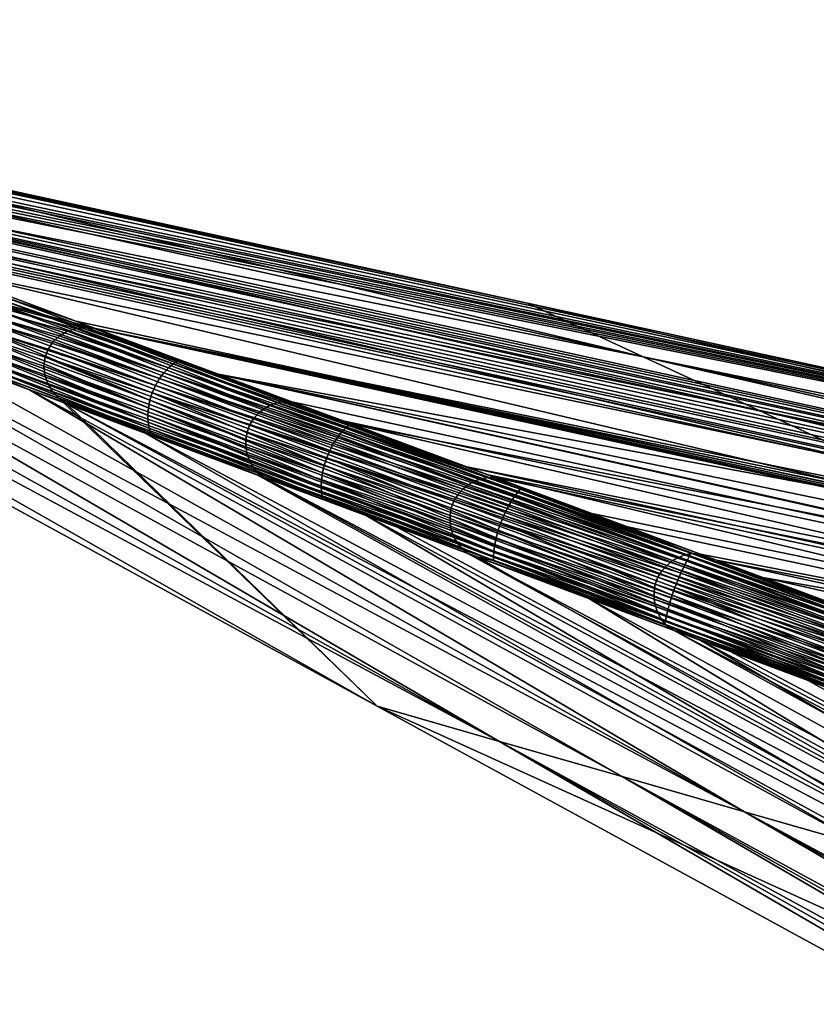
# Model space of a CAD drawing. Header units: millimetres. Extents: x -208 to -25, y 23 to 205.
# Tile 328 of 635: x -190 to -176, y 130 to 147. Entities that reach past the tile are written whole.
import ezdxf

# ---------------------------------------------------------------- set-up
doc = ezdxf.new("R2010")
doc.units = ezdxf.units.MM
doc.header["$LTSCALE"] = 65.185185
for name, color, linetype in [('186', 7, 'CONTINUOUS'), ('189', 7, 'CONTINUOUS'), ('233', 7, 'CONTINUOUS'), ('319', 7, 'CONTINUOUS'), ('379', 7, 'CONTINUOUS'), ('384', 7, 'CONTINUOUS'), ('385', 7, 'CONTINUOUS'), ('444', 7, 'CONTINUOUS'), ('445', 7, 'CONTINUOUS')]:
    doc.layers.add(name, color=color, linetype=linetype)

msp = doc.modelspace()

# ---------------------------------------------------------------- linework, layer by layer
at = {"layer": '186', "linetype": 'CONTINUOUS'}
msp.add_3dface([(-175.766, 159, 50.715), (-147.757, 144.072, 56.24), (-177.577, 160.357, 56.24), (-175.766, 159, 50.715)], dxfattribs=at)
at = {"layer": '189', "linetype": 'CONTINUOUS'}
for points in [[(-186.104, 140.478, 50.715), (-155.025, 134.046, 56.24), (-188.225, 141.27, 56.24), (-186.104, 140.478, 50.715)], [(-153.511, 133.219, 47.588), (-155.025, 134.046, 56.24), (-186.104, 140.478, 50.715), (-153.511, 133.219, 47.588)], [(-184.854, 140.011, 47.46), (-153.511, 133.219, 47.588), (-186.104, 140.478, 50.715), (-184.854, 140.011, 47.46)], [(-183.981, 139.686, 45.189), (-153.511, 133.219, 47.588), (-184.854, 140.011, 47.46), (-183.981, 139.686, 45.189)], [(-181.856, 138.894, 39.663), (-153.511, 133.219, 47.588), (-183.981, 139.686, 45.189), (-181.856, 138.894, 39.663)], [(-151.992, 132.389, 38.882), (-153.511, 133.219, 47.588), (-181.856, 138.894, 39.663), (-151.992, 132.389, 38.882)], [(-181.352, 138.706, 38.352), (-151.992, 132.389, 38.882), (-181.856, 138.894, 39.663), (-181.352, 138.706, 38.352)], [(-179.715, 138.095, 34.087), (-151.992, 132.389, 38.882), (-181.352, 138.706, 38.352), (-179.715, 138.095, 34.087)], [(-177.849, 137.399, 29.222), (-151.992, 132.389, 38.882), (-179.715, 138.095, 34.087), (-177.849, 137.399, 29.222)], [(-177.576, 137.297, 28.51), (-151.992, 132.389, 38.882), (-177.849, 137.399, 29.222), (-177.576, 137.297, 28.51)], [(-150.927, 131.47, 26.954), (-151.992, 132.389, 38.882), (-177.576, 137.297, 28.51), (-150.927, 131.47, 26.954)], [(-175.496, 136.521, 23.083), (-150.927, 131.47, 26.954), (-177.576, 137.297, 28.51), (-175.496, 136.521, 23.083)]]:
    msp.add_3dface(points, dxfattribs=at)
at = {"layer": '233', "linetype": 'CONTINUOUS'}
for points in [[(-188.84, 141.145, 56.24), (-185.326, 139.899, 47.293), (-188.705, 141.224, 56.24), (-188.84, 141.145, 56.24)], [(-188.705, 141.224, 56.24), (-185.214, 139.961, 47.327), (-188.556, 141.271, 56.24), (-188.705, 141.224, 56.24)], [(-185.326, 139.899, 47.293), (-185.214, 139.961, 47.327), (-188.705, 141.224, 56.24), (-185.326, 139.899, 47.293)], [(-188.556, 141.271, 56.24), (-185.095, 140.002, 47.367), (-188.397, 141.286, 56.24), (-188.556, 141.271, 56.24)], [(-185.214, 139.961, 47.327), (-185.095, 140.002, 47.367), (-188.556, 141.271, 56.24), (-185.214, 139.961, 47.327)], [(-184.854, 140.011, 47.46), (-186.104, 140.478, 50.715), (-188.397, 141.286, 56.24), (-184.854, 140.011, 47.46)], [(-184.972, 140.02, 47.411), (-184.854, 140.011, 47.46), (-188.397, 141.286, 56.24), (-184.972, 140.02, 47.411)], [(-186.104, 140.478, 50.715), (-188.225, 141.27, 56.24), (-188.397, 141.286, 56.24), (-186.104, 140.478, 50.715)], [(-185.095, 140.002, 47.367), (-184.972, 140.02, 47.411), (-188.397, 141.286, 56.24), (-185.095, 140.002, 47.367)], [(-189.036, 140.915, 56.24), (-185.513, 139.722, 47.246), (-188.95, 141.043, 56.24), (-189.036, 140.915, 56.24)], [(-188.95, 141.043, 56.24), (-185.427, 139.819, 47.266), (-188.84, 141.145, 56.24), (-188.95, 141.043, 56.24)], [(-185.513, 139.722, 47.246), (-185.427, 139.819, 47.266), (-188.95, 141.043, 56.24), (-185.513, 139.722, 47.246)], [(-185.427, 139.819, 47.266), (-185.326, 139.899, 47.293), (-188.84, 141.145, 56.24), (-185.427, 139.819, 47.266)], [(-189.088, 140.776, 56.24), (-185.58, 139.613, 47.236), (-189.036, 140.915, 56.24), (-189.088, 140.776, 56.24)], [(-185.58, 139.613, 47.236), (-185.513, 139.722, 47.246), (-189.036, 140.915, 56.24), (-185.58, 139.613, 47.236)], [(-189.107, 140.623, 56.24), (-185.646, 139.366, 47.246), (-189.088, 140.776, 56.24), (-189.107, 140.623, 56.24)], [(-185.646, 139.366, 47.246), (-185.625, 139.493, 47.236), (-189.088, 140.776, 56.24), (-185.646, 139.366, 47.246)], [(-185.625, 139.493, 47.236), (-185.58, 139.613, 47.236), (-189.088, 140.776, 56.24), (-185.625, 139.493, 47.236)], [(-185.644, 139.237, 47.266), (-185.646, 139.366, 47.246), (-189.107, 140.623, 56.24), (-185.644, 139.237, 47.266)], [(-189.092, 140.473, 56.24), (-185.644, 139.237, 47.266), (-189.107, 140.623, 56.24), (-189.092, 140.473, 56.24)], [(-185.62, 139.11, 47.293), (-185.644, 139.237, 47.266), (-189.092, 140.473, 56.24), (-185.62, 139.11, 47.293)], [(-189.042, 140.325, 56.24), (-185.62, 139.11, 47.293), (-189.092, 140.473, 56.24), (-189.042, 140.325, 56.24)], [(-185.576, 138.99, 47.327), (-185.62, 139.11, 47.293), (-189.042, 140.325, 56.24), (-185.576, 138.99, 47.327)], [(-188.961, 140.19, 56.24), (-185.576, 138.99, 47.327), (-189.042, 140.325, 56.24), (-188.961, 140.19, 56.24)], [(-185.513, 138.881, 47.367), (-185.576, 138.99, 47.327), (-188.961, 140.19, 56.24), (-185.513, 138.881, 47.367)], [(-188.85, 140.074, 56.24), (-185.513, 138.881, 47.367), (-188.961, 140.19, 56.24), (-188.85, 140.074, 56.24)], [(-185.432, 138.788, 47.411), (-185.513, 138.881, 47.367), (-188.85, 140.074, 56.24), (-185.432, 138.788, 47.411)], [(-188.709, 139.974, 56.24), (-185.432, 138.788, 47.411), (-188.85, 140.074, 56.24), (-188.709, 139.974, 56.24)], [(-185.337, 138.716, 47.46), (-185.432, 138.788, 47.411), (-188.709, 139.974, 56.24), (-185.337, 138.716, 47.46)], [(-185.214, 139.961, 47.327), (-181.594, 138.696, 38.251), (-185.095, 140.002, 47.367), (-185.214, 139.961, 47.327)], [(-185.095, 140.002, 47.367), (-181.472, 138.714, 38.296), (-184.972, 140.02, 47.411), (-185.095, 140.002, 47.367)], [(-181.594, 138.696, 38.251), (-181.472, 138.714, 38.296), (-185.095, 140.002, 47.367), (-181.594, 138.696, 38.251)], [(-181.352, 138.706, 38.352), (-181.856, 138.894, 39.663), (-184.972, 140.02, 47.411), (-181.352, 138.706, 38.352)], [(-181.472, 138.714, 38.296), (-181.352, 138.706, 38.352), (-184.972, 140.02, 47.411), (-181.472, 138.714, 38.296)], [(-181.856, 138.894, 39.663), (-183.981, 139.686, 45.189), (-184.972, 140.02, 47.411), (-181.856, 138.894, 39.663)], [(-183.981, 139.686, 45.189), (-184.854, 140.011, 47.46), (-184.972, 140.02, 47.411), (-183.981, 139.686, 45.189)], [(-185.513, 139.722, 47.246), (-181.926, 138.513, 38.15), (-185.427, 139.819, 47.266), (-185.513, 139.722, 47.246)], [(-185.427, 139.819, 47.266), (-181.825, 138.593, 38.177), (-185.326, 139.899, 47.293), (-185.427, 139.819, 47.266)], [(-181.926, 138.513, 38.15), (-181.825, 138.593, 38.177), (-185.427, 139.819, 47.266), (-181.926, 138.513, 38.15)], [(-185.326, 139.899, 47.293), (-181.713, 138.655, 38.212), (-185.214, 139.961, 47.327), (-185.326, 139.899, 47.293)], [(-181.825, 138.593, 38.177), (-181.713, 138.655, 38.212), (-185.326, 139.899, 47.293), (-181.825, 138.593, 38.177)], [(-181.713, 138.655, 38.212), (-181.594, 138.696, 38.251), (-185.214, 139.961, 47.327), (-181.713, 138.655, 38.212)], [(-185.58, 139.613, 47.236), (-182.012, 138.416, 38.131), (-185.513, 139.722, 47.246), (-185.58, 139.613, 47.236)], [(-182.012, 138.416, 38.131), (-181.926, 138.513, 38.15), (-185.513, 139.722, 47.246), (-182.012, 138.416, 38.131)], [(-185.646, 139.366, 47.246), (-182.124, 138.187, 38.121), (-185.625, 139.493, 47.236), (-185.646, 139.366, 47.246)], [(-185.625, 139.493, 47.236), (-182.079, 138.307, 38.121), (-185.58, 139.613, 47.236), (-185.625, 139.493, 47.236)], [(-182.124, 138.187, 38.121), (-182.079, 138.307, 38.121), (-185.625, 139.493, 47.236), (-182.124, 138.187, 38.121)], [(-182.079, 138.307, 38.121), (-182.012, 138.416, 38.131), (-185.58, 139.613, 47.236), (-182.079, 138.307, 38.121)], [(-182.144, 138.06, 38.131), (-182.124, 138.187, 38.121), (-185.646, 139.366, 47.246), (-182.144, 138.06, 38.131)], [(-185.644, 139.237, 47.266), (-182.144, 138.06, 38.131), (-185.646, 139.366, 47.246), (-185.644, 139.237, 47.266)], [(-182.143, 137.931, 38.15), (-182.144, 138.06, 38.131), (-185.644, 139.237, 47.266), (-182.143, 137.931, 38.15)], [(-185.62, 139.11, 47.293), (-182.143, 137.931, 38.15), (-185.644, 139.237, 47.266), (-185.62, 139.11, 47.293)], [(-182.119, 137.804, 38.177), (-182.143, 137.931, 38.15), (-185.62, 139.11, 47.293), (-182.119, 137.804, 38.177)], [(-185.576, 138.99, 47.327), (-182.119, 137.804, 38.177), (-185.62, 139.11, 47.293), (-185.576, 138.99, 47.327)], [(-182.075, 137.684, 38.212), (-182.119, 137.804, 38.177), (-185.576, 138.99, 47.327), (-182.075, 137.684, 38.212)], [(-185.513, 138.881, 47.367), (-182.075, 137.684, 38.212), (-185.576, 138.99, 47.327), (-185.513, 138.881, 47.367)], [(-182.012, 137.575, 38.251), (-182.075, 137.684, 38.212), (-185.513, 138.881, 47.367), (-182.012, 137.575, 38.251)], [(-185.432, 138.788, 47.411), (-182.012, 137.575, 38.251), (-185.513, 138.881, 47.367), (-185.432, 138.788, 47.411)], [(-181.931, 137.482, 38.296), (-182.012, 137.575, 38.251), (-185.432, 138.788, 47.411), (-181.931, 137.482, 38.296)], [(-185.337, 138.716, 47.46), (-181.931, 137.482, 38.296), (-185.432, 138.788, 47.411), (-185.337, 138.716, 47.46)], [(-183.048, 137.862, 41.505), (-181.931, 137.482, 38.296), (-185.337, 138.716, 47.46), (-183.048, 137.862, 41.505)], [(-181.825, 138.593, 38.177), (-178.215, 137.35, 29.095), (-181.713, 138.655, 38.212), (-181.825, 138.593, 38.177)], [(-181.713, 138.655, 38.212), (-178.096, 137.391, 29.135), (-181.594, 138.696, 38.251), (-181.713, 138.655, 38.212)], [(-178.215, 137.35, 29.095), (-178.096, 137.391, 29.135), (-181.713, 138.655, 38.212), (-178.215, 137.35, 29.095)], [(-181.594, 138.696, 38.251), (-177.973, 137.409, 29.179), (-181.472, 138.714, 38.296), (-181.594, 138.696, 38.251)], [(-178.096, 137.391, 29.135), (-177.973, 137.409, 29.179), (-181.594, 138.696, 38.251), (-178.096, 137.391, 29.135)], [(-177.849, 137.399, 29.222), (-179.715, 138.095, 34.087), (-181.472, 138.714, 38.296), (-177.849, 137.399, 29.222)], [(-177.973, 137.409, 29.179), (-177.849, 137.399, 29.222), (-181.472, 138.714, 38.296), (-177.973, 137.409, 29.179)], [(-179.715, 138.095, 34.087), (-181.352, 138.706, 38.352), (-181.472, 138.714, 38.296), (-179.715, 138.095, 34.087)], [(-182.012, 138.416, 38.131), (-178.427, 137.207, 29.034), (-181.926, 138.513, 38.15), (-182.012, 138.416, 38.131)], [(-181.926, 138.513, 38.15), (-178.327, 137.288, 29.061), (-181.825, 138.593, 38.177), (-181.926, 138.513, 38.15)], [(-178.427, 137.207, 29.034), (-178.327, 137.288, 29.061), (-181.926, 138.513, 38.15), (-178.427, 137.207, 29.034)], [(-178.327, 137.288, 29.061), (-178.215, 137.35, 29.095), (-181.825, 138.593, 38.177), (-178.327, 137.288, 29.061)], [(-182.124, 138.187, 38.121), (-178.58, 137.002, 29.005), (-182.079, 138.307, 38.121), (-182.124, 138.187, 38.121)], [(-182.079, 138.307, 38.121), (-178.513, 137.111, 29.015), (-182.012, 138.416, 38.131), (-182.079, 138.307, 38.121)], [(-178.58, 137.002, 29.005), (-178.513, 137.111, 29.015), (-182.079, 138.307, 38.121), (-178.58, 137.002, 29.005)], [(-178.513, 137.111, 29.015), (-178.427, 137.207, 29.034), (-182.012, 138.416, 38.131), (-178.513, 137.111, 29.015)], [(-182.144, 138.06, 38.131), (-178.625, 136.882, 29.005), (-182.124, 138.187, 38.121), (-182.144, 138.06, 38.131)], [(-178.625, 136.882, 29.005), (-178.58, 137.002, 29.005), (-182.124, 138.187, 38.121), (-178.625, 136.882, 29.005)], [(-178.646, 136.755, 29.015), (-178.625, 136.882, 29.005), (-182.144, 138.06, 38.131), (-178.646, 136.755, 29.015)], [(-182.143, 137.931, 38.15), (-178.646, 136.755, 29.015), (-182.144, 138.06, 38.131), (-182.143, 137.931, 38.15)], [(-181.839, 137.411, 38.36), (-181.931, 137.482, 38.296), (-183.048, 137.862, 41.505), (-181.839, 137.411, 38.36)], [(-178.644, 136.626, 29.034), (-178.646, 136.755, 29.015), (-182.143, 137.931, 38.15), (-178.644, 136.626, 29.034)], [(-182.119, 137.804, 38.177), (-178.644, 136.626, 29.034), (-182.143, 137.931, 38.15), (-182.119, 137.804, 38.177)], [(-178.621, 136.5, 29.061), (-178.644, 136.626, 29.034), (-182.119, 137.804, 38.177), (-178.621, 136.5, 29.061)], [(-182.075, 137.684, 38.212), (-178.621, 136.5, 29.061), (-182.119, 137.804, 38.177), (-182.075, 137.684, 38.212)], [(-178.577, 136.379, 29.095), (-178.621, 136.5, 29.061), (-182.075, 137.684, 38.212), (-178.577, 136.379, 29.095)], [(-182.012, 137.575, 38.251), (-178.577, 136.379, 29.095), (-182.075, 137.684, 38.212), (-182.012, 137.575, 38.251)], [(-178.514, 136.27, 29.135), (-178.577, 136.379, 29.095), (-182.012, 137.575, 38.251), (-178.514, 136.27, 29.135)], [(-181.931, 137.482, 38.296), (-178.514, 136.27, 29.135), (-182.012, 137.575, 38.251), (-181.931, 137.482, 38.296)], [(-178.433, 136.177, 29.179), (-178.514, 136.27, 29.135), (-181.931, 137.482, 38.296), (-178.433, 136.177, 29.179)], [(-181.839, 137.411, 38.36), (-178.433, 136.177, 29.179), (-181.931, 137.482, 38.296), (-181.839, 137.411, 38.36)], [(-178.325, 136.1, 29.203), (-178.433, 136.177, 29.179), (-181.839, 137.411, 38.36), (-178.325, 136.1, 29.203)], [(-178.427, 137.207, 29.034), (-174.832, 135.984, 19.943), (-178.327, 137.288, 29.061), (-178.427, 137.207, 29.034)], [(-178.327, 137.288, 29.061), (-174.72, 136.046, 19.977), (-178.215, 137.35, 29.095), (-178.327, 137.288, 29.061)], [(-174.832, 135.984, 19.943), (-174.72, 136.046, 19.977), (-178.327, 137.288, 29.061), (-174.832, 135.984, 19.943)], [(-178.215, 137.35, 29.095), (-174.601, 136.087, 20.017), (-178.096, 137.391, 29.135), (-178.215, 137.35, 29.095)], [(-174.72, 136.046, 19.977), (-174.601, 136.087, 20.017), (-178.215, 137.35, 29.095), (-174.72, 136.046, 19.977)], [(-178.096, 137.391, 29.135), (-174.479, 136.105, 20.061), (-177.973, 137.409, 29.179), (-178.096, 137.391, 29.135)], [(-174.601, 136.087, 20.017), (-174.479, 136.105, 20.061), (-178.096, 137.391, 29.135), (-174.601, 136.087, 20.017)], [(-174.347, 136.092, 20.082), (-175.496, 136.521, 23.083), (-177.973, 137.409, 29.179), (-174.347, 136.092, 20.082)], [(-174.479, 136.105, 20.061), (-174.347, 136.092, 20.082), (-177.973, 137.409, 29.179), (-174.479, 136.105, 20.061)], [(-175.496, 136.521, 23.083), (-177.576, 137.297, 28.51), (-177.973, 137.409, 29.179), (-175.496, 136.521, 23.083)], [(-177.576, 137.297, 28.51), (-177.849, 137.399, 29.222), (-177.973, 137.409, 29.179), (-177.576, 137.297, 28.51)], [(-178.58, 137.002, 29.005), (-175.018, 135.807, 19.897), (-178.513, 137.111, 29.015), (-178.58, 137.002, 29.005)], [(-178.513, 137.111, 29.015), (-174.932, 135.903, 19.916), (-178.427, 137.207, 29.034), (-178.513, 137.111, 29.015)], [(-175.018, 135.807, 19.897), (-174.932, 135.903, 19.916), (-178.513, 137.111, 29.015), (-175.018, 135.807, 19.897)], [(-174.932, 135.903, 19.916), (-174.832, 135.984, 19.943), (-178.427, 137.207, 29.034), (-174.932, 135.903, 19.916)], [(-178.625, 136.882, 29.005), (-175.085, 135.698, 19.887), (-178.58, 137.002, 29.005), (-178.625, 136.882, 29.005)], [(-175.085, 135.698, 19.887), (-175.018, 135.807, 19.897), (-178.58, 137.002, 29.005), (-175.085, 135.698, 19.887)], [(-178.646, 136.755, 29.015), (-175.13, 135.578, 19.887), (-178.625, 136.882, 29.005), (-178.646, 136.755, 29.015)], [(-175.13, 135.578, 19.887), (-175.085, 135.698, 19.887), (-178.625, 136.882, 29.005), (-175.13, 135.578, 19.887)], [(-175.151, 135.452, 19.897), (-175.13, 135.578, 19.887), (-178.646, 136.755, 29.015), (-175.151, 135.452, 19.897)], [(-178.644, 136.626, 29.034), (-175.151, 135.452, 19.897), (-178.646, 136.755, 29.015), (-178.644, 136.626, 29.034)], [(-175.149, 135.323, 19.916), (-175.151, 135.452, 19.897), (-178.644, 136.626, 29.034), (-175.149, 135.323, 19.916)], [(-178.621, 136.5, 29.061), (-175.149, 135.323, 19.916), (-178.644, 136.626, 29.034), (-178.621, 136.5, 29.061)], [(-175.125, 135.196, 19.943), (-175.149, 135.323, 19.916), (-178.621, 136.5, 29.061), (-175.125, 135.196, 19.943)], [(-178.577, 136.379, 29.095), (-175.125, 135.196, 19.943), (-178.621, 136.5, 29.061), (-178.577, 136.379, 29.095)], [(-175.082, 135.076, 19.977), (-175.125, 135.196, 19.943), (-178.577, 136.379, 29.095), (-175.082, 135.076, 19.977)], [(-178.514, 136.27, 29.135), (-175.082, 135.076, 19.977), (-178.577, 136.379, 29.095), (-178.514, 136.27, 29.135)], [(-175.019, 134.967, 20.017), (-175.082, 135.076, 19.977), (-178.514, 136.27, 29.135), (-175.019, 134.967, 20.017)], [(-178.433, 136.177, 29.179), (-175.019, 134.967, 20.017), (-178.514, 136.27, 29.135), (-178.433, 136.177, 29.179)], [(-174.938, 134.874, 20.061), (-175.019, 134.967, 20.017), (-178.433, 136.177, 29.179), (-174.938, 134.874, 20.061)], [(-178.325, 136.1, 29.203), (-174.938, 134.874, 20.061), (-178.433, 136.177, 29.179), (-178.325, 136.1, 29.203)], [(-177.357, 135.739, 26.677), (-174.938, 134.874, 20.061), (-178.325, 136.1, 29.203), (-177.357, 135.739, 26.677)], [(-174.774, 134.776, 19.936), (-174.938, 134.874, 20.061), (-177.357, 135.739, 26.677), (-174.774, 134.776, 19.936)]]:
    msp.add_3dface(points, dxfattribs=at)
at = {"layer": '319', "linetype": 'CONTINUOUS'}
for points in [[(-199.795, 144.109, 51.334), (-183.391, 134.791, 56.24), (-201.877, 144.886, 56.24), (-199.795, 144.109, 51.334)], [(-181.293, 134.188, 48.639), (-183.391, 134.791, 56.24), (-199.795, 144.109, 51.334), (-181.293, 134.188, 48.639)], [(-197.71, 143.332, 46.428), (-181.293, 134.188, 48.639), (-199.795, 144.109, 51.334), (-197.71, 143.332, 46.428)], [(-195.626, 142.554, 41.521), (-181.293, 134.188, 48.639), (-197.71, 143.332, 46.428), (-195.626, 142.554, 41.521)], [(-179.194, 133.585, 41.037), (-181.293, 134.188, 48.639), (-195.626, 142.554, 41.521), (-179.194, 133.585, 41.037)], [(-193.529, 141.772, 36.583), (-179.194, 133.585, 41.037), (-195.626, 142.554, 41.521), (-193.529, 141.772, 36.583)], [(-177.096, 132.982, 33.436), (-179.194, 133.585, 41.037), (-193.529, 141.772, 36.583), (-177.096, 132.982, 33.436)], [(-191.423, 140.986, 31.617), (-177.096, 132.982, 33.436), (-193.529, 141.772, 36.583), (-191.423, 140.986, 31.617)], [(-189.355, 140.215, 26.736), (-177.096, 132.982, 33.436), (-191.423, 140.986, 31.617), (-189.355, 140.215, 26.736)], [(-174.997, 132.379, 25.835), (-177.096, 132.982, 33.436), (-189.355, 140.215, 26.736), (-174.997, 132.379, 25.835)], [(-187.37, 139.475, 22.05), (-174.997, 132.379, 25.835), (-189.355, 140.215, 26.736), (-187.37, 139.475, 22.05)], [(-172.899, 131.776, 18.233), (-174.997, 132.379, 25.835), (-187.37, 139.475, 22.05), (-172.899, 131.776, 18.233)], [(-185.463, 138.764, 17.542), (-172.899, 131.776, 18.233), (-187.37, 139.475, 22.05), (-185.463, 138.764, 17.542)], [(-183.583, 138.063, 13.096), (-172.899, 131.776, 18.233), (-185.463, 138.764, 17.542), (-183.583, 138.063, 13.096)], [(-170.8, 131.173, 10.632), (-172.899, 131.776, 18.233), (-183.583, 138.063, 13.096), (-170.8, 131.173, 10.632)], [(-181.681, 137.353, 8.597), (-170.8, 131.173, 10.632), (-183.583, 138.063, 13.096), (-181.681, 137.353, 8.597)], [(-179.752, 136.633, 4.027), (-170.8, 131.173, 10.632), (-181.681, 137.353, 8.597), (-179.752, 136.633, 4.027)], [(-168.702, 130.57, 3.03), (-170.8, 131.173, 10.632), (-179.752, 136.633, 4.027), (-168.702, 130.57, 3.03)], [(-177.842, 135.921, -0.505), (-168.702, 130.57, 3.03), (-179.752, 136.633, 4.027), (-177.842, 135.921, -0.505)], [(-166.603, 129.966, -4.571), (-168.702, 130.57, 3.03), (-177.842, 135.921, -0.505), (-166.603, 129.966, -4.571)], [(-176, 135.234, -4.881), (-166.603, 129.966, -4.571), (-177.842, 135.921, -0.505), (-176, 135.234, -4.881)], [(-174.249, 134.581, -9.05), (-166.603, 129.966, -4.571), (-176, 135.234, -4.881), (-174.249, 134.581, -9.05)], [(-183.391, 134.791, 56.24), (-181.293, 134.188, 48.639), (-165.824, 125.198, 56.24), (-183.391, 134.791, 56.24)], [(-181.293, 134.188, 48.639), (-179.194, 133.585, 41.037), (-164.163, 124.836, 48.364), (-181.293, 134.188, 48.639)], [(-165.824, 125.198, 56.24), (-181.293, 134.188, 48.639), (-164.994, 125.017, 52.302), (-165.824, 125.198, 56.24)], [(-164.994, 125.017, 52.302), (-181.293, 134.188, 48.639), (-164.163, 124.836, 48.364), (-164.994, 125.017, 52.302)], [(-177.096, 132.982, 33.436), (-162.494, 124.474, 40.43), (-179.194, 133.585, 41.037), (-177.096, 132.982, 33.436)], [(-179.194, 133.585, 41.037), (-162.494, 124.474, 40.43), (-163.332, 124.655, 44.423), (-179.194, 133.585, 41.037)], [(-164.163, 124.836, 48.364), (-179.194, 133.585, 41.037), (-163.332, 124.655, 44.423), (-164.163, 124.836, 48.364)], [(-161.859, 124.476, 35.408), (-162.494, 124.474, 40.43), (-177.096, 132.982, 33.436), (-161.859, 124.476, 35.408)], [(-161.244, 124.477, 30.544), (-161.859, 124.476, 35.408), (-177.096, 132.982, 33.436), (-161.244, 124.477, 30.544)], [(-174.997, 132.379, 25.835), (-161.244, 124.477, 30.544), (-177.096, 132.982, 33.436), (-174.997, 132.379, 25.835)]]:
    msp.add_3dface(points, dxfattribs=at)
at = {"layer": '379', "linetype": 'CONTINUOUS'}
for points in [[(-177.577, 160.357, 56.24), (-147.757, 144.072, 56.24), (-170.343, 158.685, 56.24), (-177.577, 160.357, 56.24)], [(-154.382, 135.223, 56.24), (-178.407, 159.25, 56.24), (-160.612, 138.625, 56.24), (-154.382, 135.223, 56.24)], [(-178.407, 159.25, 56.24), (-174.764, 152.779, 56.24), (-160.612, 138.625, 56.24), (-178.407, 159.25, 56.24)], [(-202.022, 146.054, 56.24), (-202.091, 145.995, 56.24), (-161.255, 137.448, 56.24), (-202.022, 146.054, 56.24)], [(-201.887, 146.134, 56.24), (-202.022, 146.054, 56.24), (-161.255, 137.448, 56.24), (-201.887, 146.134, 56.24)], [(-201.735, 146.183, 56.24), (-201.887, 146.134, 56.24), (-161.255, 137.448, 56.24), (-201.735, 146.183, 56.24)], [(-201.572, 146.198, 56.24), (-201.735, 146.183, 56.24), (-180.813, 141.704, 56.24), (-201.572, 146.198, 56.24)], [(-161.255, 137.448, 56.24), (-180.813, 141.704, 56.24), (-201.735, 146.183, 56.24), (-161.255, 137.448, 56.24)], [(-201.394, 146.182, 56.24), (-201.572, 146.198, 56.24), (-180.813, 141.704, 56.24), (-201.394, 146.182, 56.24)], [(-202.181, 145.885, 56.24), (-202.214, 145.828, 56.24), (-161.255, 137.448, 56.24), (-202.181, 145.885, 56.24)], [(-202.13, 145.953, 56.24), (-202.181, 145.885, 56.24), (-161.255, 137.448, 56.24), (-202.13, 145.953, 56.24)], [(-202.091, 145.995, 56.24), (-202.13, 145.953, 56.24), (-161.255, 137.448, 56.24), (-202.091, 145.995, 56.24)], [(-202.243, 145.761, 56.24), (-202.264, 145.693, 56.24), (-161.255, 137.448, 56.24), (-202.243, 145.761, 56.24)], [(-202.214, 145.828, 56.24), (-202.243, 145.761, 56.24), (-161.255, 137.448, 56.24), (-202.214, 145.828, 56.24)], [(-202.284, 145.544, 56.24), (-154.382, 135.223, 56.24), (-202.277, 145.627, 56.24), (-202.284, 145.544, 56.24)], [(-154.285, 135.1, 56.24), (-154.382, 135.223, 56.24), (-202.284, 145.544, 56.24), (-154.285, 135.1, 56.24)], [(-202.282, 145.486, 56.24), (-154.285, 135.1, 56.24), (-202.284, 145.544, 56.24), (-202.282, 145.486, 56.24)], [(-202.277, 145.627, 56.24), (-154.382, 135.223, 56.24), (-202.264, 145.693, 56.24), (-202.277, 145.627, 56.24)], [(-202.264, 145.693, 56.24), (-154.382, 135.223, 56.24), (-161.255, 137.448, 56.24), (-202.264, 145.693, 56.24)], [(-154.217, 134.968, 56.24), (-154.285, 135.1, 56.24), (-202.282, 145.486, 56.24), (-154.217, 134.968, 56.24)], [(-202.256, 145.345, 56.24), (-154.217, 134.968, 56.24), (-202.282, 145.486, 56.24), (-202.256, 145.345, 56.24)], [(-154.18, 134.823, 56.24), (-154.217, 134.968, 56.24), (-202.256, 145.345, 56.24), (-154.18, 134.823, 56.24)], [(-202.199, 145.205, 56.24), (-154.18, 134.823, 56.24), (-202.256, 145.345, 56.24), (-202.199, 145.205, 56.24)], [(-154.174, 134.675, 56.24), (-154.18, 134.823, 56.24), (-202.199, 145.205, 56.24), (-154.174, 134.675, 56.24)], [(-202.115, 145.082, 56.24), (-154.174, 134.675, 56.24), (-202.199, 145.205, 56.24), (-202.115, 145.082, 56.24)], [(-202.008, 144.977, 56.24), (-154.174, 134.675, 56.24), (-202.115, 145.082, 56.24), (-202.008, 144.977, 56.24)], [(-154.2, 134.53, 56.24), (-154.174, 134.675, 56.24), (-202.008, 144.977, 56.24), (-154.2, 134.53, 56.24)], [(-201.877, 144.886, 56.24), (-154.2, 134.53, 56.24), (-202.008, 144.977, 56.24), (-201.877, 144.886, 56.24)], [(-154.255, 134.394, 56.24), (-154.2, 134.53, 56.24), (-201.877, 144.886, 56.24), (-154.255, 134.394, 56.24)], [(-188.225, 141.27, 56.24), (-154.255, 134.394, 56.24), (-201.877, 144.886, 56.24), (-188.225, 141.27, 56.24)], [(-188.397, 141.286, 56.24), (-188.225, 141.27, 56.24), (-201.877, 144.886, 56.24), (-188.397, 141.286, 56.24)], [(-188.85, 140.074, 56.24), (-188.961, 140.19, 56.24), (-201.877, 144.886, 56.24), (-188.85, 140.074, 56.24)], [(-183.391, 134.791, 56.24), (-188.85, 140.074, 56.24), (-201.877, 144.886, 56.24), (-183.391, 134.791, 56.24)], [(-188.961, 140.19, 56.24), (-189.042, 140.325, 56.24), (-201.877, 144.886, 56.24), (-188.961, 140.19, 56.24)], [(-189.042, 140.325, 56.24), (-189.092, 140.473, 56.24), (-201.877, 144.886, 56.24), (-189.042, 140.325, 56.24)], [(-189.092, 140.473, 56.24), (-189.107, 140.623, 56.24), (-201.877, 144.886, 56.24), (-189.092, 140.473, 56.24)], [(-189.107, 140.623, 56.24), (-189.088, 140.776, 56.24), (-201.877, 144.886, 56.24), (-189.107, 140.623, 56.24)], [(-189.088, 140.776, 56.24), (-189.036, 140.915, 56.24), (-201.877, 144.886, 56.24), (-189.088, 140.776, 56.24)], [(-189.036, 140.915, 56.24), (-188.95, 141.043, 56.24), (-201.877, 144.886, 56.24), (-189.036, 140.915, 56.24)], [(-188.95, 141.043, 56.24), (-188.84, 141.145, 56.24), (-201.877, 144.886, 56.24), (-188.95, 141.043, 56.24)], [(-188.84, 141.145, 56.24), (-188.705, 141.224, 56.24), (-201.877, 144.886, 56.24), (-188.84, 141.145, 56.24)], [(-188.705, 141.224, 56.24), (-188.556, 141.271, 56.24), (-201.877, 144.886, 56.24), (-188.705, 141.224, 56.24)], [(-188.556, 141.271, 56.24), (-188.397, 141.286, 56.24), (-201.877, 144.886, 56.24), (-188.556, 141.271, 56.24)], [(-155.025, 134.046, 56.24), (-154.866, 134.031, 56.24), (-188.225, 141.27, 56.24), (-155.025, 134.046, 56.24)], [(-154.866, 134.031, 56.24), (-154.717, 134.046, 56.24), (-188.225, 141.27, 56.24), (-154.866, 134.031, 56.24)], [(-154.717, 134.046, 56.24), (-154.574, 134.095, 56.24), (-188.225, 141.27, 56.24), (-154.717, 134.046, 56.24)], [(-154.574, 134.095, 56.24), (-154.446, 134.171, 56.24), (-188.225, 141.27, 56.24), (-154.574, 134.095, 56.24)], [(-154.446, 134.171, 56.24), (-154.339, 134.273, 56.24), (-188.225, 141.27, 56.24), (-154.446, 134.171, 56.24)], [(-154.339, 134.273, 56.24), (-154.255, 134.394, 56.24), (-188.225, 141.27, 56.24), (-154.339, 134.273, 56.24)], [(-188.709, 139.974, 56.24), (-188.85, 140.074, 56.24), (-183.391, 134.791, 56.24), (-188.709, 139.974, 56.24)], [(-158.888, 123.689, 56.24), (-188.709, 139.974, 56.24), (-183.391, 134.791, 56.24), (-158.888, 123.689, 56.24)], [(-158.888, 123.689, 56.24), (-183.391, 134.791, 56.24), (-165.824, 125.198, 56.24), (-158.888, 123.689, 56.24)]]:
    msp.add_3dface(points, dxfattribs=at)
at = {"layer": '384', "linetype": 'CONTINUOUS'}
for points in [[(-188.56, 141.394, 26), (-189.759, 141.801, 28.475), (-191.101, 142.342, 31.997), (-188.56, 141.394, 26)], [(-189.942, 141.704, 28.213), (-186.973, 140.596, 21.203), (-190.032, 141.622, 28.116), (-189.942, 141.704, 28.213)], [(-189.849, 141.764, 28.332), (-186.892, 140.661, 21.352), (-189.942, 141.704, 28.213), (-189.849, 141.764, 28.332)], [(-189.942, 141.704, 28.213), (-186.892, 140.661, 21.352), (-186.973, 140.596, 21.203), (-189.942, 141.704, 28.213)], [(-189.759, 141.801, 28.475), (-186.817, 140.704, 21.531), (-189.849, 141.764, 28.332), (-189.759, 141.801, 28.475)], [(-189.849, 141.764, 28.332), (-186.817, 140.704, 21.531), (-186.892, 140.661, 21.352), (-189.849, 141.764, 28.332)], [(-186.817, 140.704, 21.531), (-189.759, 141.801, 28.475), (-188.56, 141.394, 26), (-186.817, 140.704, 21.531)], [(-190.116, 141.523, 28.043), (-187.128, 140.409, 20.991), (-190.188, 141.41, 27.996), (-190.116, 141.523, 28.043)], [(-190.032, 141.622, 28.116), (-187.053, 140.51, 21.081), (-190.116, 141.523, 28.043), (-190.032, 141.622, 28.116)], [(-190.116, 141.523, 28.043), (-187.053, 140.51, 21.081), (-187.128, 140.409, 20.991), (-190.116, 141.523, 28.043)], [(-190.032, 141.622, 28.116), (-186.973, 140.596, 21.203), (-187.053, 140.51, 21.081), (-190.032, 141.622, 28.116)], [(-190.188, 141.41, 27.996), (-187.196, 140.293, 20.933), (-190.244, 141.285, 27.977), (-190.188, 141.41, 27.996)], [(-190.188, 141.41, 27.996), (-187.128, 140.409, 20.991), (-187.196, 140.293, 20.933), (-190.188, 141.41, 27.996)], [(-186.147, 140.494, 20.301), (-186.817, 140.704, 21.531), (-188.56, 141.394, 26), (-186.147, 140.494, 20.301)], [(-190.303, 141.022, 28.042), (-190.283, 141.155, 27.996), (-187.316, 139.907, 20.99), (-190.303, 141.022, 28.042)], [(-190.283, 141.155, 27.996), (-190.244, 141.285, 27.977), (-187.291, 140.039, 20.933), (-190.283, 141.155, 27.996)], [(-190.283, 141.155, 27.996), (-187.291, 140.039, 20.933), (-187.316, 139.907, 20.99), (-190.283, 141.155, 27.996)], [(-190.244, 141.285, 27.977), (-187.196, 140.293, 20.933), (-187.249, 140.168, 20.91), (-190.244, 141.285, 27.977)], [(-190.244, 141.285, 27.977), (-187.249, 140.168, 20.91), (-187.291, 140.039, 20.933), (-190.244, 141.285, 27.977)], [(-189.355, 140.215, 26.736), (-191.423, 140.986, 31.617), (-190.216, 140.577, 28.474), (-189.355, 140.215, 26.736)], [(-190.306, 140.892, 28.115), (-190.303, 141.022, 28.042), (-187.325, 139.781, 21.08), (-190.306, 140.892, 28.115)], [(-190.303, 141.022, 28.042), (-187.316, 139.907, 20.99), (-187.325, 139.781, 21.08), (-190.303, 141.022, 28.042)], [(-190.306, 140.892, 28.115), (-187.325, 139.781, 21.08), (-187.321, 139.664, 21.201), (-190.306, 140.892, 28.115)], [(-190.291, 140.771, 28.211), (-190.306, 140.892, 28.115), (-187.321, 139.664, 21.201), (-190.291, 140.771, 28.211)], [(-190.291, 140.771, 28.211), (-187.321, 139.664, 21.201), (-187.303, 139.561, 21.35), (-190.291, 140.771, 28.211)], [(-190.26, 140.664, 28.331), (-190.291, 140.771, 28.211), (-187.303, 139.561, 21.35), (-190.26, 140.664, 28.331)], [(-190.26, 140.664, 28.331), (-187.303, 139.561, 21.35), (-187.275, 139.48, 21.529), (-190.26, 140.664, 28.331)], [(-190.216, 140.577, 28.474), (-190.26, 140.664, 28.331), (-187.275, 139.48, 21.529), (-190.216, 140.577, 28.474)], [(-186.892, 140.661, 21.352), (-183.938, 139.559, 14.371), (-186.973, 140.596, 21.203), (-186.892, 140.661, 21.352)], [(-186.817, 140.704, 21.531), (-183.879, 139.607, 14.586), (-186.892, 140.661, 21.352), (-186.817, 140.704, 21.531)], [(-186.892, 140.661, 21.352), (-183.879, 139.607, 14.586), (-183.938, 139.559, 14.371), (-186.892, 140.661, 21.352)], [(-183.879, 139.607, 14.586), (-186.817, 140.704, 21.531), (-183.824, 139.627, 14.806), (-183.879, 139.607, 14.586)], [(-183.824, 139.627, 14.806), (-186.817, 140.704, 21.531), (-186.147, 140.494, 20.301), (-183.824, 139.627, 14.806)], [(-189.355, 140.215, 26.736), (-190.216, 140.577, 28.474), (-187.275, 139.48, 21.529), (-189.355, 140.215, 26.736)], [(-187.053, 140.51, 21.081), (-184.076, 139.4, 14.046), (-187.128, 140.409, 20.991), (-187.053, 140.51, 21.081)], [(-186.973, 140.596, 21.203), (-184.006, 139.489, 14.192), (-187.053, 140.51, 21.081), (-186.973, 140.596, 21.203)], [(-187.053, 140.51, 21.081), (-184.006, 139.489, 14.192), (-184.076, 139.4, 14.046), (-187.053, 140.51, 21.081)], [(-186.973, 140.596, 21.203), (-183.938, 139.559, 14.371), (-184.006, 139.489, 14.192), (-186.973, 140.596, 21.203)], [(-187.128, 140.409, 20.991), (-184.144, 139.295, 13.937), (-187.196, 140.293, 20.933), (-187.128, 140.409, 20.991)], [(-187.128, 140.409, 20.991), (-184.076, 139.4, 14.046), (-184.144, 139.295, 13.937), (-187.128, 140.409, 20.991)], [(-187.37, 139.475, 22.05), (-189.355, 140.215, 26.736), (-187.275, 139.48, 21.529), (-187.37, 139.475, 22.05)], [(-187.291, 140.039, 20.933), (-187.249, 140.168, 20.91), (-184.302, 138.923, 13.868), (-187.291, 140.039, 20.933)], [(-187.196, 140.293, 20.933), (-184.206, 139.178, 13.868), (-187.249, 140.168, 20.91), (-187.196, 140.293, 20.933)], [(-187.249, 140.168, 20.91), (-184.206, 139.178, 13.868), (-184.258, 139.052, 13.841), (-187.249, 140.168, 20.91)], [(-187.249, 140.168, 20.91), (-184.258, 139.052, 13.841), (-184.302, 138.923, 13.868), (-187.249, 140.168, 20.91)], [(-187.196, 140.293, 20.933), (-184.144, 139.295, 13.937), (-184.206, 139.178, 13.868), (-187.196, 140.293, 20.933)], [(-187.316, 139.907, 20.99), (-187.291, 140.039, 20.933), (-184.331, 138.794, 13.936), (-187.316, 139.907, 20.99)], [(-187.291, 140.039, 20.933), (-184.302, 138.923, 13.868), (-184.331, 138.794, 13.936), (-187.291, 140.039, 20.933)], [(-187.325, 139.781, 21.08), (-187.316, 139.907, 20.99), (-184.348, 138.67, 14.045), (-187.325, 139.781, 21.08)], [(-187.316, 139.907, 20.99), (-184.331, 138.794, 13.936), (-184.348, 138.67, 14.045), (-187.316, 139.907, 20.99)], [(-187.325, 139.781, 21.08), (-184.348, 138.67, 14.045), (-184.354, 138.557, 14.19), (-187.325, 139.781, 21.08)], [(-187.321, 139.664, 21.201), (-187.325, 139.781, 21.08), (-184.354, 138.557, 14.19), (-187.321, 139.664, 21.201)], [(-187.321, 139.664, 21.201), (-184.354, 138.557, 14.19), (-184.349, 138.46, 14.369), (-187.321, 139.664, 21.201)], [(-187.303, 139.561, 21.35), (-187.321, 139.664, 21.201), (-184.349, 138.46, 14.369), (-187.303, 139.561, 21.35)], [(-185.463, 138.764, 17.542), (-187.37, 139.475, 22.05), (-187.275, 139.48, 21.529), (-185.463, 138.764, 17.542)], [(-187.303, 139.561, 21.35), (-184.349, 138.46, 14.369), (-184.336, 138.384, 14.583), (-187.303, 139.561, 21.35)], [(-187.275, 139.48, 21.529), (-187.303, 139.561, 21.35), (-184.336, 138.384, 14.583), (-187.275, 139.48, 21.529)], [(-185.463, 138.764, 17.542), (-187.275, 139.48, 21.529), (-184.336, 138.384, 14.583), (-185.463, 138.764, 17.542)], [(-184.006, 139.489, 14.192), (-181.043, 138.383, 7.179), (-184.076, 139.4, 14.046), (-184.006, 139.489, 14.192)], [(-183.938, 139.559, 14.371), (-180.988, 138.458, 7.388), (-184.006, 139.489, 14.192), (-183.938, 139.559, 14.371)], [(-184.006, 139.489, 14.192), (-180.988, 138.458, 7.388), (-181.043, 138.383, 7.179), (-184.006, 139.489, 14.192)], [(-183.879, 139.607, 14.586), (-180.944, 138.512, 7.639), (-183.938, 139.559, 14.371), (-183.879, 139.607, 14.586)], [(-183.938, 139.559, 14.371), (-180.944, 138.512, 7.639), (-180.988, 138.458, 7.388), (-183.938, 139.559, 14.371)], [(-181.493, 138.757, 9.295), (-183.879, 139.607, 14.586), (-183.824, 139.627, 14.806), (-181.493, 138.757, 9.295)], [(-180.944, 138.512, 7.639), (-183.879, 139.607, 14.586), (-181.493, 138.757, 9.295), (-180.944, 138.512, 7.639)], [(-184.144, 139.295, 13.937), (-181.163, 138.183, 6.882), (-184.206, 139.178, 13.868), (-184.144, 139.295, 13.937)], [(-184.076, 139.4, 14.046), (-181.102, 138.29, 7.009), (-184.144, 139.295, 13.937), (-184.076, 139.4, 14.046)], [(-184.144, 139.295, 13.937), (-181.102, 138.29, 7.009), (-181.163, 138.183, 6.882), (-184.144, 139.295, 13.937)], [(-184.076, 139.4, 14.046), (-181.043, 138.383, 7.179), (-181.102, 138.29, 7.009), (-184.076, 139.4, 14.046)], [(-184.206, 139.178, 13.868), (-181.22, 138.064, 6.802), (-184.258, 139.052, 13.841), (-184.206, 139.178, 13.868)], [(-184.206, 139.178, 13.868), (-181.163, 138.183, 6.882), (-181.22, 138.064, 6.802), (-184.206, 139.178, 13.868)], [(-184.302, 138.923, 13.868), (-184.258, 139.052, 13.841), (-181.316, 137.81, 6.802), (-184.302, 138.923, 13.868)], [(-184.258, 139.052, 13.841), (-181.22, 138.064, 6.802), (-181.27, 137.938, 6.77), (-184.258, 139.052, 13.841)], [(-184.258, 139.052, 13.841), (-181.27, 137.938, 6.77), (-181.316, 137.81, 6.802), (-184.258, 139.052, 13.841)], [(-184.348, 138.67, 14.045), (-184.331, 138.794, 13.936), (-181.375, 137.562, 7.007), (-184.348, 138.67, 14.045)], [(-184.331, 138.794, 13.936), (-184.302, 138.923, 13.868), (-181.35, 137.682, 6.881), (-184.331, 138.794, 13.936)], [(-184.331, 138.794, 13.936), (-181.35, 137.682, 6.881), (-181.375, 137.562, 7.007), (-184.331, 138.794, 13.936)], [(-184.302, 138.923, 13.868), (-181.316, 137.81, 6.802), (-181.35, 137.682, 6.881), (-184.302, 138.923, 13.868)], [(-183.583, 138.063, 13.096), (-185.463, 138.764, 17.542), (-184.336, 138.384, 14.583), (-183.583, 138.063, 13.096)], [(-184.354, 138.557, 14.19), (-184.348, 138.67, 14.045), (-181.391, 137.452, 7.177), (-184.354, 138.557, 14.19)], [(-184.348, 138.67, 14.045), (-181.375, 137.562, 7.007), (-181.391, 137.452, 7.177), (-184.348, 138.67, 14.045)], [(-179.121, 137.872, 3.675), (-180.944, 138.512, 7.639), (-181.493, 138.757, 9.295), (-179.121, 137.872, 3.675)], [(-184.354, 138.557, 14.19), (-181.391, 137.452, 7.177), (-181.398, 137.359, 7.386), (-184.354, 138.557, 14.19)], [(-184.349, 138.46, 14.369), (-184.354, 138.557, 14.19), (-181.398, 137.359, 7.386), (-184.349, 138.46, 14.369)], [(-184.349, 138.46, 14.369), (-181.398, 137.359, 7.386), (-181.4, 137.289, 7.636), (-184.349, 138.46, 14.369)], [(-184.336, 138.384, 14.583), (-184.349, 138.46, 14.369), (-181.4, 137.289, 7.636), (-184.336, 138.384, 14.583)], [(-180.988, 138.458, 7.388), (-178.042, 137.359, 0.404), (-181.043, 138.383, 7.179), (-180.988, 138.458, 7.388)], [(-180.944, 138.512, 7.639), (-178.013, 137.418, 0.69), (-180.988, 138.458, 7.388), (-180.944, 138.512, 7.639)], [(-180.988, 138.458, 7.388), (-178.013, 137.418, 0.69), (-178.042, 137.359, 0.404), (-180.988, 138.458, 7.388)], [(-178.013, 137.418, 0.69), (-180.944, 138.512, 7.639), (-179.121, 137.872, 3.675), (-178.013, 137.418, 0.69)], [(-183.583, 138.063, 13.096), (-184.336, 138.384, 14.583), (-181.4, 137.289, 7.636), (-183.583, 138.063, 13.096)], [(-181.102, 138.29, 7.009), (-178.133, 137.182, -0.03), (-181.163, 138.183, 6.882), (-181.102, 138.29, 7.009)], [(-181.043, 138.383, 7.179), (-178.084, 137.279, 0.165), (-181.102, 138.29, 7.009), (-181.043, 138.383, 7.179)], [(-181.102, 138.29, 7.009), (-178.084, 137.279, 0.165), (-178.133, 137.182, -0.03), (-181.102, 138.29, 7.009)], [(-181.043, 138.383, 7.179), (-178.042, 137.359, 0.404), (-178.084, 137.279, 0.165), (-181.043, 138.383, 7.179)], [(-181.163, 138.183, 6.882), (-178.186, 137.072, -0.175), (-181.22, 138.064, 6.802), (-181.163, 138.183, 6.882)], [(-181.163, 138.183, 6.882), (-178.133, 137.182, -0.03), (-178.186, 137.072, -0.175), (-181.163, 138.183, 6.882)], [(-181.681, 137.353, 8.597), (-183.583, 138.063, 13.096), (-181.4, 137.289, 7.636), (-181.681, 137.353, 8.597)], [(-181.22, 138.064, 6.802), (-178.239, 136.952, -0.266), (-181.27, 137.938, 6.77), (-181.22, 138.064, 6.802)], [(-181.22, 138.064, 6.802), (-178.186, 137.072, -0.175), (-178.239, 136.952, -0.266), (-181.22, 138.064, 6.802)], [(-181.35, 137.682, 6.881), (-181.316, 137.81, 6.802), (-178.372, 136.572, -0.176), (-181.35, 137.682, 6.881)], [(-181.316, 137.81, 6.802), (-181.27, 137.938, 6.77), (-178.334, 136.698, -0.266), (-181.316, 137.81, 6.802)], [(-181.316, 137.81, 6.802), (-178.334, 136.698, -0.266), (-178.372, 136.572, -0.176), (-181.316, 137.81, 6.802)], [(-181.27, 137.938, 6.77), (-178.239, 136.952, -0.266), (-178.287, 136.825, -0.303), (-181.27, 137.938, 6.77)], [(-181.27, 137.938, 6.77), (-178.287, 136.825, -0.303), (-178.334, 136.698, -0.266), (-181.27, 137.938, 6.77)], [(-176.783, 137, -1.873), (-178.013, 137.418, 0.69), (-179.121, 137.872, 3.675), (-176.783, 137, -1.873)], [(-181.375, 137.562, 7.007), (-181.35, 137.682, 6.881), (-178.405, 136.454, -0.032), (-181.375, 137.562, 7.007)], [(-181.35, 137.682, 6.881), (-178.372, 136.572, -0.176), (-178.405, 136.454, -0.032), (-181.35, 137.682, 6.881)], [(-181.398, 137.359, 7.386), (-181.391, 137.452, 7.177), (-178.452, 136.261, 0.401), (-181.398, 137.359, 7.386)], [(-181.391, 137.452, 7.177), (-181.375, 137.562, 7.007), (-178.432, 136.349, 0.162), (-181.391, 137.452, 7.177)], [(-181.391, 137.452, 7.177), (-178.432, 136.349, 0.162), (-178.452, 136.261, 0.401), (-181.391, 137.452, 7.177)], [(-181.375, 137.562, 7.007), (-178.405, 136.454, -0.032), (-178.432, 136.349, 0.162), (-181.375, 137.562, 7.007)], [(-179.752, 136.633, 4.027), (-181.681, 137.353, 8.597), (-181.4, 137.289, 7.636), (-179.752, 136.633, 4.027)], [(-181.4, 137.289, 7.636), (-181.398, 137.359, 7.386), (-178.469, 136.196, 0.686), (-181.4, 137.289, 7.636)], [(-179.752, 136.633, 4.027), (-181.4, 137.289, 7.636), (-178.469, 136.196, 0.686), (-179.752, 136.633, 4.027)], [(-181.398, 137.359, 7.386), (-178.452, 136.261, 0.401), (-178.469, 136.196, 0.686), (-181.398, 137.359, 7.386)], [(-178.084, 137.279, 0.165), (-175.13, 136.177, -6.852), (-178.133, 137.182, -0.03), (-178.084, 137.279, 0.165)], [(-178.042, 137.359, 0.404), (-175.101, 136.261, -6.583), (-178.084, 137.279, 0.165), (-178.042, 137.359, 0.404)], [(-178.084, 137.279, 0.165), (-175.101, 136.261, -6.583), (-175.13, 136.177, -6.852), (-178.084, 137.279, 0.165)], [(-178.013, 137.418, 0.69), (-175.086, 136.326, -6.261), (-178.042, 137.359, 0.404), (-178.013, 137.418, 0.69)], [(-178.042, 137.359, 0.404), (-175.086, 136.326, -6.261), (-175.101, 136.261, -6.583), (-178.042, 137.359, 0.404)], [(-175.086, 136.326, -6.261), (-178.013, 137.418, 0.69), (-176.783, 137, -1.873), (-175.086, 136.326, -6.261)], [(-178.133, 137.182, -0.03), (-175.169, 136.076, -7.071), (-178.186, 137.072, -0.175), (-178.133, 137.182, -0.03)], [(-178.133, 137.182, -0.03), (-175.13, 136.177, -6.852), (-175.169, 136.076, -7.071), (-178.133, 137.182, -0.03)], [(-178.239, 136.952, -0.266), (-175.262, 135.841, -7.336), (-178.287, 136.825, -0.303), (-178.239, 136.952, -0.266)], [(-178.186, 137.072, -0.175), (-175.214, 135.963, -7.234), (-178.239, 136.952, -0.266), (-178.186, 137.072, -0.175)], [(-178.239, 136.952, -0.266), (-175.214, 135.963, -7.234), (-175.262, 135.841, -7.336), (-178.239, 136.952, -0.266)], [(-178.186, 137.072, -0.175), (-175.169, 136.076, -7.071), (-175.214, 135.963, -7.234), (-178.186, 137.072, -0.175)], [(-174.565, 136.173, -7.147), (-175.086, 136.326, -6.261), (-176.783, 137, -1.873), (-174.565, 136.173, -7.147)], [(-178.334, 136.698, -0.266), (-178.287, 136.825, -0.303), (-175.357, 135.587, -7.337), (-178.334, 136.698, -0.266)], [(-178.287, 136.825, -0.303), (-175.262, 135.841, -7.336), (-175.308, 135.714, -7.378), (-178.287, 136.825, -0.303)], [(-178.287, 136.825, -0.303), (-175.308, 135.714, -7.378), (-175.357, 135.587, -7.337), (-178.287, 136.825, -0.303)], [(-177.842, 135.921, -0.505), (-179.752, 136.633, 4.027), (-178.469, 136.196, 0.686), (-177.842, 135.921, -0.505)], [(-178.372, 136.572, -0.176), (-178.334, 136.698, -0.266), (-175.4, 135.464, -7.236), (-178.372, 136.572, -0.176)], [(-178.334, 136.698, -0.266), (-175.357, 135.587, -7.337), (-175.4, 135.464, -7.236), (-178.334, 136.698, -0.266)], [(-178.432, 136.349, 0.162), (-178.405, 136.454, -0.032), (-175.477, 135.247, -6.855), (-178.432, 136.349, 0.162)], [(-178.405, 136.454, -0.032), (-178.372, 136.572, -0.176), (-175.44, 135.349, -7.073), (-178.405, 136.454, -0.032)], [(-178.405, 136.454, -0.032), (-175.44, 135.349, -7.073), (-175.477, 135.247, -6.855), (-178.405, 136.454, -0.032)], [(-178.372, 136.572, -0.176), (-175.4, 135.464, -7.236), (-175.44, 135.349, -7.073), (-178.372, 136.572, -0.176)], [(-178.469, 136.196, 0.686), (-178.452, 136.261, 0.401), (-175.542, 135.105, -6.265), (-178.469, 136.196, 0.686)], [(-178.452, 136.261, 0.401), (-178.432, 136.349, 0.162), (-175.51, 135.164, -6.587), (-178.452, 136.261, 0.401)], [(-178.452, 136.261, 0.401), (-175.51, 135.164, -6.587), (-175.542, 135.105, -6.265), (-178.452, 136.261, 0.401)], [(-178.432, 136.349, 0.162), (-175.477, 135.247, -6.855), (-175.51, 135.164, -6.587), (-178.432, 136.349, 0.162)], [(-177.842, 135.921, -0.505), (-178.469, 136.196, 0.686), (-175.542, 135.105, -6.265), (-177.842, 135.921, -0.505)], [(-176, 135.234, -4.881), (-177.842, 135.921, -0.505), (-175.542, 135.105, -6.265), (-176, 135.234, -4.881)], [(-174.249, 134.581, -9.05), (-176, 135.234, -4.881), (-175.542, 135.105, -6.265), (-174.249, 134.581, -9.05)]]:
    msp.add_3dface(points, dxfattribs=at)
at = {"layer": '385', "linetype": 'CONTINUOUS'}
for points in [[(-201.394, 146.182, 56.24), (-180.813, 141.704, 56.24), (-178.832, 140.785, 48.64), (-201.394, 146.182, 56.24)], [(-198.831, 145.225, 50.202), (-201.394, 146.182, 56.24), (-178.832, 140.785, 48.64), (-198.831, 145.225, 50.202)], [(-196.265, 144.268, 44.163), (-198.831, 145.225, 50.202), (-178.832, 140.785, 48.64), (-196.265, 144.268, 44.163)], [(-193.694, 143.309, 38.11), (-196.265, 144.268, 44.163), (-176.852, 139.867, 41.04), (-193.694, 143.309, 38.11)], [(-196.265, 144.268, 44.163), (-178.832, 140.785, 48.64), (-176.852, 139.867, 41.04), (-196.265, 144.268, 44.163)], [(-191.101, 142.342, 31.997), (-193.694, 143.309, 38.11), (-174.871, 138.948, 33.439), (-191.101, 142.342, 31.997)], [(-193.694, 143.309, 38.11), (-176.852, 139.867, 41.04), (-174.871, 138.948, 33.439), (-193.694, 143.309, 38.11)], [(-188.56, 141.394, 26), (-191.101, 142.342, 31.997), (-172.891, 138.03, 25.839), (-188.56, 141.394, 26)], [(-191.101, 142.342, 31.997), (-174.871, 138.948, 33.439), (-172.891, 138.03, 25.839), (-191.101, 142.342, 31.997)], [(-180.813, 141.704, 56.24), (-161.255, 137.448, 56.24), (-160.509, 137.041, 52.302), (-180.813, 141.704, 56.24)], [(-178.832, 140.785, 48.64), (-180.813, 141.704, 56.24), (-160.509, 137.041, 52.302), (-178.832, 140.785, 48.64)], [(-186.147, 140.494, 20.301), (-188.56, 141.394, 26), (-172.891, 138.03, 25.839), (-186.147, 140.494, 20.301)], [(-176.852, 139.867, 41.04), (-178.832, 140.785, 48.64), (-159.016, 136.226, 44.425), (-176.852, 139.867, 41.04)], [(-159.016, 136.226, 44.425), (-178.832, 140.785, 48.64), (-159.762, 136.633, 48.364), (-159.016, 136.226, 44.425)], [(-159.762, 136.633, 48.364), (-178.832, 140.785, 48.64), (-160.509, 137.041, 52.302), (-159.762, 136.633, 48.364)], [(-183.824, 139.627, 14.806), (-186.147, 140.494, 20.301), (-170.91, 137.111, 18.239), (-183.824, 139.627, 14.806)], [(-186.147, 140.494, 20.301), (-172.891, 138.03, 25.839), (-170.91, 137.111, 18.239), (-186.147, 140.494, 20.301)], [(-176.852, 139.867, 41.04), (-158.265, 135.814, 40.43), (-157.718, 135.339, 34.704), (-176.852, 139.867, 41.04)], [(-158.265, 135.814, 40.43), (-176.852, 139.867, 41.04), (-159.016, 136.226, 44.425), (-158.265, 135.814, 40.43)], [(-174.871, 138.948, 33.439), (-176.852, 139.867, 41.04), (-157.718, 135.339, 34.704), (-174.871, 138.948, 33.439)], [(-181.493, 138.757, 9.295), (-183.824, 139.627, 14.806), (-168.93, 136.193, 10.639), (-181.493, 138.757, 9.295)], [(-183.824, 139.627, 14.806), (-170.91, 137.111, 18.239), (-168.93, 136.193, 10.639), (-183.824, 139.627, 14.806)], [(-179.121, 137.872, 3.675), (-181.493, 138.757, 9.295), (-166.949, 135.274, 3.038), (-179.121, 137.872, 3.675)], [(-181.493, 138.757, 9.295), (-168.93, 136.193, 10.639), (-166.949, 135.274, 3.038), (-181.493, 138.757, 9.295)], [(-176.783, 137, -1.873), (-179.121, 137.872, 3.675), (-166.949, 135.274, 3.038), (-176.783, 137, -1.873)], [(-174.565, 136.173, -7.147), (-176.783, 137, -1.873), (-164.969, 134.356, -4.562), (-174.565, 136.173, -7.147)], [(-176.783, 137, -1.873), (-166.949, 135.274, 3.038), (-164.969, 134.356, -4.562), (-176.783, 137, -1.873)]]:
    msp.add_3dface(points, dxfattribs=at)
at = {"layer": '444', "linetype": 'CONTINUOUS'}
for points in [[(-158.888, 123.689, 56.24), (-157.203, 123.322, 47.587), (-188.709, 139.974, 56.24), (-158.888, 123.689, 56.24)], [(-157.203, 123.322, 47.587), (-185.337, 138.716, 47.46), (-188.709, 139.974, 56.24), (-157.203, 123.322, 47.587)], [(-157.203, 123.322, 47.587), (-155.511, 122.955, 38.883), (-185.337, 138.716, 47.46), (-157.203, 123.322, 47.587)], [(-155.511, 122.955, 38.883), (-183.048, 137.862, 41.505), (-185.337, 138.716, 47.46), (-155.511, 122.955, 38.883)], [(-155.511, 122.955, 38.883), (-181.839, 137.411, 38.36), (-183.048, 137.862, 41.505), (-155.511, 122.955, 38.883)], [(-181.839, 137.411, 38.36), (-155.511, 122.955, 38.883), (-154.443, 122.952, 29.822), (-181.839, 137.411, 38.36)], [(-178.325, 136.1, 29.203), (-181.839, 137.411, 38.36), (-154.443, 122.952, 29.822), (-178.325, 136.1, 29.203)], [(-177.357, 135.739, 26.677), (-178.325, 136.1, 29.203), (-153.346, 122.949, 20.533), (-177.357, 135.739, 26.677)], [(-178.325, 136.1, 29.203), (-154.443, 122.952, 29.822), (-153.346, 122.949, 20.533), (-178.325, 136.1, 29.203)], [(-174.774, 134.776, 19.936), (-177.357, 135.739, 26.677), (-153.346, 122.949, 20.533), (-174.774, 134.776, 19.936)]]:
    msp.add_3dface(points, dxfattribs=at)
at = {"layer": '445', "linetype": 'CONTINUOUS'}
for points in [[(-154.382, 135.223, 56.24), (-152.868, 134.396, 47.587), (-178.407, 159.25, 56.24), (-154.382, 135.223, 56.24)], [(-152.868, 134.396, 47.587), (-175.525, 157.093, 47.46), (-178.407, 159.25, 56.24), (-152.868, 134.396, 47.587)]]:
    msp.add_3dface(points, dxfattribs=at)

doc.saveas('drawing.dxf')
